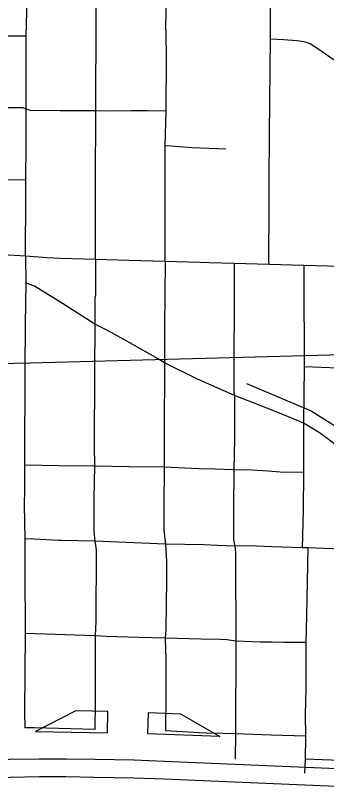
# Model space of a CAD drawing. Extents: x -19 to 366, y -4 to 359.
# Drawn here: x 152.547 to 152.823, y 191.169 to 191.86 of the extents above; entities that cross this region are included whole.
import ezdxf

# ---------------------------------------------------------------- set-up
doc = ezdxf.new("R2010")
doc.units = 0
for name, color, linetype in [('Level 19', 7, 'Continuous'), ('Level 33', 7, 'Continuous'), ('Level 35', 7, 'Continuous'), ('Level 42', 7, 'Continuous'), ('Level 60', 7, 'Continuous')]:
    doc.layers.add(name, color=color, linetype=linetype)

msp = doc.modelspace()

# ---------------------------------------------------------------- linework, layer by layer
at = {"layer": 'Level 19'}
msp.add_line((152.67838, 191.18106), (152.67829, 191.18106), dxfattribs=at)
for points in [[(152.42277, 191.19631), (152.45895, 191.19699), (152.54129, 191.19871), (152.56769, 191.19913), (152.5915, 191.19914), (152.61707, 191.19873), (152.65216, 191.19812), (152.67888, 191.19715)], [(152.67908, 191.19714), (152.85351, 191.18959), (152.92164, 191.18668)], [(152.67829, 191.18106), (152.65173, 191.18203), (152.6168, 191.18264), (152.59137, 191.18304), (152.56782, 191.18303), (152.54159, 191.18262), (152.45927, 191.1809), (152.42308, 191.18021)], [(152.92096, 191.1706), (152.85282, 191.17351), (152.67838, 191.18106)]]:
    msp.add_lwpolyline(points, dxfattribs=at)
at = {"layer": 'Level 33'}
for points in [[(152.61787, 191.77511), (152.61788, 191.80559), (152.61812, 191.82774), (152.61826, 191.83889), (152.61827, 191.84148), (152.61831, 191.88289), (152.619, 191.90759)], [(152.68061, 191.7748), (152.68073, 191.8224), (152.6804, 191.84368), (152.68031, 191.84991), (152.68073, 191.87395), (152.68086, 191.90768)], [(152.77324, 191.83881), (152.77336, 191.90706)], [(152.55612, 191.84163), (152.55663, 191.86359), (152.55661, 191.87456)], [(152.55612, 191.84163), (152.52614, 191.84169), (152.49631, 191.84211), (152.49493, 191.84213), (152.4654, 191.84222), (152.43462, 191.84254)], [(152.5561, 191.80991), (152.55612, 191.84163)], [(152.77215, 191.63861), (152.7719, 191.64146), (152.7721, 191.69028), (152.77224, 191.71334), (152.77249, 191.75389), (152.77302, 191.81235), (152.77324, 191.83881)], [(152.83569, 191.81609), (152.82306, 191.82513), (152.81551, 191.83028), (152.80861, 191.83466), (152.80628, 191.83575), (152.80422, 191.83637), (152.80251, 191.83671), (152.79664, 191.83733), (152.78477, 191.83824), (152.77324, 191.83881)], [(152.55615, 191.77659), (152.5561, 191.80991)], [(152.55615, 191.77659), (152.55334, 191.77786), (152.50339, 191.7779), (152.49809, 191.77795), (152.45807, 191.77833), (152.43787, 191.77823), (152.43431, 191.77859)], [(152.55592, 191.74559), (152.55615, 191.77659)], [(152.5862, 191.77524), (152.55995, 191.77543), (152.55615, 191.77659)], [(152.61787, 191.77511), (152.5862, 191.77524)], [(152.61753, 191.64306), (152.61756, 191.68944), (152.61763, 191.7117), (152.61787, 191.77511)], [(152.64913, 191.77514), (152.63113, 191.775), (152.61787, 191.77511)], [(152.68061, 191.7748), (152.66334, 191.77509), (152.64913, 191.77514)], [(152.67971, 191.74409), (152.68061, 191.7748)], [(152.55578, 191.71363), (152.55592, 191.74559)], [(152.67954, 191.64119), (152.67965, 191.71108), (152.67971, 191.74409)], [(152.73365, 191.74127), (152.70364, 191.74229), (152.68476, 191.74395), (152.67971, 191.74409)], [(152.55578, 191.71363), (152.49346, 191.71399), (152.49147, 191.714), (152.4645, 191.71384), (152.43388, 191.71392)], [(152.55566, 191.68299), (152.55578, 191.71363)], [(152.55541, 191.64606), (152.55543, 191.66218), (152.55566, 191.68299)], [(152.55541, 191.64606), (152.54037, 191.64696), (152.52078, 191.64779), (152.50597, 191.64811), (152.48578, 191.64856), (152.43341, 191.64947)], [(152.55541, 191.64606), (152.55563, 191.62228)], [(152.58643, 191.64397), (152.57474, 191.64454), (152.55541, 191.64606)], [(152.61753, 191.64306), (152.58643, 191.64397)], [(152.61753, 191.64306), (152.61779, 191.61148), (152.6171, 191.60903), (152.61712, 191.58555)], [(152.64771, 191.64217), (152.61753, 191.64306)], [(152.67954, 191.64119), (152.64771, 191.64217)], [(152.67954, 191.64119), (152.67898, 191.583), (152.67913, 191.55121)], [(152.71078, 191.64029), (152.67954, 191.64119)], [(152.74108, 191.63942), (152.7187, 191.64006), (152.71078, 191.64029)], [(152.74108, 191.63942), (152.74111, 191.598), (152.74064, 191.55914), (152.74062, 191.54864), (152.7406, 191.52934), (152.74074, 191.52486), (152.7413, 191.52199)], [(152.77215, 191.63861), (152.74108, 191.63942)], [(152.80301, 191.6377), (152.77215, 191.63861)], [(152.80301, 191.6377), (152.80301, 191.60613), (152.80329, 191.56907), (152.80332, 191.56654), (152.80325, 191.56161), (152.8031, 191.54761)], [(152.83393, 191.63674), (152.80301, 191.6377)], [(152.55563, 191.62228), (152.55502, 191.58544), (152.55486, 191.54483), (152.55483, 191.5372)], [(152.58834, 191.60388), (152.56343, 191.61947), (152.55563, 191.62228)], [(152.61712, 191.58555), (152.58834, 191.60388)], [(152.61712, 191.58555), (152.61688, 191.54199), (152.61653, 191.47775), (152.61665, 191.45939)], [(152.64814, 191.5689), (152.62895, 191.57955), (152.61712, 191.58555)], [(152.67913, 191.55121), (152.67339, 191.55461), (152.64814, 191.5689)], [(152.67913, 191.55121), (152.6789, 191.5218), (152.67887, 191.51727), (152.67867, 191.45828)], [(152.70846, 191.53678), (152.67913, 191.55121)], [(152.8031, 191.54761), (152.80254, 191.49747)], [(152.83359, 191.54646), (152.8031, 191.54761)], [(152.55483, 191.5372), (152.55478, 191.51929), (152.55465, 191.48946)], [(152.7413, 191.52199), (152.70846, 191.53678)], [(152.7413, 191.52199), (152.74126, 191.48297), (152.74078, 191.45599)], [(152.77098, 191.51052), (152.7413, 191.52199)], [(152.80254, 191.49747), (152.78769, 191.50389), (152.77098, 191.51052)], [(152.80254, 191.49747), (152.80258, 191.45409)], [(152.86664, 191.45122), (152.849, 191.4644), (152.82806, 191.48056), (152.81762, 191.48836), (152.813, 191.49143), (152.80254, 191.49747)], [(152.55465, 191.48946), (152.55453, 191.46006)], [(152.55453, 191.46006), (152.55444, 191.43782)], [(152.61665, 191.45939), (152.58505, 191.45971), (152.55453, 191.46006)], [(152.61665, 191.45939), (152.61632, 191.43085), (152.61628, 191.40153), (152.61716, 191.39256)], [(152.64744, 191.45875), (152.61665, 191.45939)], [(152.67867, 191.45828), (152.64744, 191.45875)], [(152.67867, 191.45828), (152.67837, 191.42379)], [(152.70966, 191.45698), (152.67867, 191.45828)], [(152.74078, 191.45599), (152.72419, 191.45651), (152.70966, 191.45698)], [(152.74078, 191.45599), (152.74052, 191.42145)], [(152.77128, 191.45471), (152.75673, 191.45565), (152.74078, 191.45599)], [(152.80258, 191.45409), (152.78545, 191.4538), (152.77128, 191.45471)], [(152.80258, 191.45409), (152.80232, 191.42002)], [(152.55444, 191.43782), (152.55438, 191.42485), (152.55493, 191.39456)], [(152.67837, 191.42379), (152.67842, 191.40228), (152.67981, 191.38998)], [(152.74052, 191.42145), (152.74042, 191.40022), (152.74024, 191.39441), (152.74054, 191.39218), (152.74165, 191.38817)], [(152.80232, 191.42002), (152.80145, 191.38676)], [(152.55493, 191.39456), (152.55476, 191.3503)], [(152.61716, 191.39256), (152.5877, 191.39328), (152.58497, 191.39334), (152.56294, 191.39454), (152.55493, 191.39456)], [(152.61716, 191.39256), (152.61812, 191.38495), (152.61787, 191.32145), (152.61736, 191.30835)], [(152.67981, 191.38998), (152.61716, 191.39256)], [(152.67981, 191.38998), (152.68081, 191.37469), (152.68078, 191.35984)], [(152.74165, 191.38817), (152.72621, 191.38883), (152.7141, 191.38936), (152.67981, 191.38998)], [(152.80145, 191.38676), (152.77445, 191.38759), (152.75432, 191.38839), (152.74165, 191.38817)], [(152.74165, 191.38817), (152.74219, 191.3822), (152.74229, 191.3772), (152.7425, 191.30371)], [(152.80643, 191.38656), (152.80145, 191.38676)], [(152.80643, 191.38656), (152.8053, 191.32623)], [(152.83623, 191.38563), (152.80643, 191.38656)], [(152.68078, 191.35984), (152.68078, 191.35831), (152.68021, 191.31407), (152.67975, 191.30634)], [(152.55476, 191.3503), (152.55509, 191.32815), (152.55512, 191.31047)], [(152.8053, 191.32623), (152.8048, 191.30241)], [(152.55512, 191.31047), (152.55459, 191.24109), (152.5547, 191.22657)], [(152.61736, 191.30835), (152.55512, 191.31047)], [(152.61736, 191.30835), (152.61751, 191.27804), (152.6174, 191.24997), (152.617, 191.2252)], [(152.67975, 191.30634), (152.65636, 191.30687), (152.62708, 191.30788), (152.61736, 191.30835)], [(152.67975, 191.30634), (152.68011, 191.28711), (152.68013, 191.25725), (152.67987, 191.22395)], [(152.71121, 191.30547), (152.67975, 191.30634)], [(152.7425, 191.30371), (152.73457, 191.30496), (152.72872, 191.30507), (152.71121, 191.30547)], [(152.7425, 191.30371), (152.74215, 191.2212)], [(152.7746, 191.30271), (152.76419, 191.30294), (152.7425, 191.30371)], [(152.8048, 191.30241), (152.78486, 191.30249), (152.7746, 191.30271)], [(152.8048, 191.30241), (152.80463, 191.26147)], [(152.80463, 191.26147), (152.80414, 191.23898), (152.8043, 191.2193)], [(152.617, 191.2252), (152.56339, 191.22657), (152.5547, 191.22657)], [(152.71024, 191.22224), (152.67987, 191.22395)], [(152.74215, 191.2212), (152.73122, 191.22149), (152.71664, 191.22187), (152.71024, 191.22224)], [(152.74215, 191.2212), (152.74189, 191.19878)], [(152.77378, 191.22005), (152.74215, 191.2212)], [(152.8043, 191.2193), (152.77378, 191.22005)], [(152.8043, 191.2193), (152.80399, 191.19889)], [(152.80399, 191.19889), (152.80351, 191.18628)], [(152.83491, 191.19773), (152.80399, 191.19889)]]:
    msp.add_lwpolyline(points, dxfattribs=at)
at = {"layer": 'Level 35'}
msp.add_lwpolyline([(152.75199, 191.53294), (152.80935, 191.50845), (152.85447, 191.48013)], dxfattribs=at)
at = {"layer": 'Level 42'}
for p, q in [((152.60029, 191.24163), (152.56419, 191.22328)), ((152.6287, 191.24116), (152.60029, 191.24163)), ((152.62839, 191.22222), (152.6287, 191.24116)), ((152.66419, 191.22143), (152.66494, 191.24035)), ((152.66494, 191.24035), (152.69333, 191.23921)), ((152.69333, 191.23921), (152.72834, 191.21886)), ((152.56419, 191.22328), (152.62839, 191.22222)), ((152.72834, 191.21886), (152.66419, 191.22143))]:
    msp.add_line(p, q, dxfattribs=at)
at = {"layer": 'Level 60'}
for points in [[(156.50946, 189.3937), (156.44759, 191.65634), (156.2114, 200.27623), (155.97446, 208.89626), (155.73678, 217.51643), (155.49836, 226.13674), (155.2592, 234.75719), (155.01929, 243.37778), (154.77865, 251.9985), (154.53727, 260.61937), (154.29515, 269.24038), (154.0523, 277.86152), (153.80871, 286.48281), (153.56438, 295.10424), (153.31933, 303.72581), (153.07354, 312.34752), (152.82702, 320.96938), (152.57978, 329.59137), (152.3318, 338.21351), (152.0831, 346.83579)], [(154.11585, 1.87092), (153.9063, 10.48743), (153.69602, 19.10409), (153.48501, 27.72087), (153.27327, 36.3378), (153.0608, 44.95486), (152.84759, 53.57206), (152.63366, 62.1894), (152.419, 70.80688), (152.20362, 79.42449), (151.98751, 88.04225), (151.77068, 96.66014), (151.55312, 105.27817), (151.33484, 113.89634), (151.11584, 122.51465), (150.89612, 131.13311), (150.67568, 139.7517), (150.45452, 148.37043), (150.23264, 156.98931), (150.01005, 165.60832), (149.78674, 174.22748), (149.56272, 182.84677), (149.33799, 191.46621), (149.11254, 200.0858), (148.88638, 208.70552), (148.65952, 217.32539), (148.43194, 225.9454), (148.20366, 234.56555), (147.97466, 243.18584), (147.74497, 251.80628), (147.51457, 260.42687), (147.28346, 269.04759), (147.05165, 277.66846), (146.81914, 286.28948), (146.58593, 294.91064), (146.35202, 303.53194), (146.11742, 312.15339), (145.88211, 320.77499), (145.64611, 329.39673), (145.40941, 338.01861), (145.17202, 346.64065)], [(0, 189.51617), (7.11214, 189.52059), (14.22427, 189.53386), (21.33637, 189.55597), (28.44845, 189.58693), (35.56048, 189.62672), (42.67245, 189.67537), (49.78436, 189.73285), (56.89619, 189.79918), (64.00793, 189.87436), (71.11958, 189.95838), (78.23111, 190.05124), (85.34253, 190.15294), (92.45381, 190.26349), (99.56495, 190.38288), (106.67593, 190.51112), (113.78675, 190.6482), (120.89739, 190.79412), (128.00785, 190.94888), (135.11811, 191.11248), (142.22816, 191.28493), (149.33799, 191.46621), (156.44759, 191.65634), (163.55694, 191.85531), (170.66605, 192.06312), (177.77489, 192.27977), (184.88345, 192.50526), (191.99173, 192.73959), (199.09971, 192.98276), (206.20739, 193.23477), (213.31474, 193.49561), (220.42177, 193.7653), (227.52845, 194.04382), (234.63479, 194.33118), (241.74076, 194.62738), (248.84635, 194.93241), (255.95157, 195.24628), (263.05638, 195.56898), (270.16079, 195.90052), (277.26478, 196.24089), (284.36834, 196.5901), (291.47147, 196.94814), (298.57414, 197.31501), (305.67635, 197.69072), (312.77809, 198.07525), (319.87934, 198.46862), (326.9801, 198.87082), (334.08035, 199.28185), (341.18009, 199.7017)]]:
    msp.add_spline(points, degree=3, dxfattribs=at)

doc.saveas('drawing.dxf')
